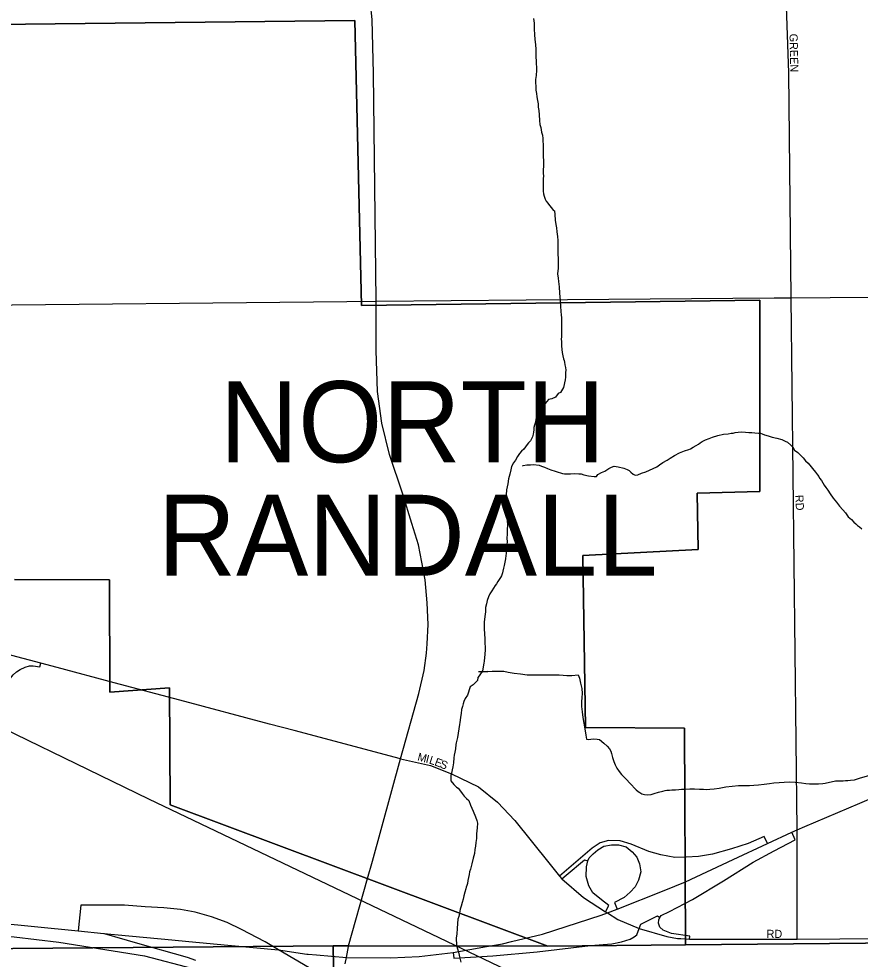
# Model space of a CAD drawing. Extents: x 2010165 to 2382125, y 1060529 to 1407316.
# Drawn here: x 2233426 to 2238619, y 1248824 to 1254626 of the extents above; entities that cross this region are included whole.
import ezdxf

# ---------------------------------------------------------------- set-up
doc = ezdxf.new("R2010")
doc.units = 0
for name, color, linetype in [('GM_X_City_Street', 7, 'Continuous'), ('GM_X_City_Street_Text', 7, 'Continuous'), ('GM_X_Corporation', 7, 'Continuous'), ('GM_X_Corporation_Text', 7, 'Continuous'), ('GM_X_Interchange_Ramps', 7, 'Continuous'), ('GM_X_Interstate_Route', 7, 'Continuous'), ('GM_X_Minor_River', 7, 'Continuous'), ('GM_X_Rail_Line', 7, 'Continuous'), ('GM_X_State_Route', 7, 'Continuous')]:
    doc.layers.add(name, color=color, linetype=linetype)

msp = doc.modelspace()

# ---------------------------------------------------------------- linework, layer by layer
at = {"layer": 'GM_X_City_Street'}
for points in [[(2238193.2, 1252904.1), (2238177.7, 1254293.2), (2238152.5, 1255052.8)], [(2235449.4, 1252882.4), (2235631.2, 1252884.2), (2236557.5, 1252891.4)], [(2236557.5, 1252891.4), (2238087.7, 1252903.3)], [(2238087.7, 1252903.3), (2238193.2, 1252904.1), (2240834, 1252926.8), (2240843, 1252926.8)], [(2238230.3, 1248946.7), (2238228.9, 1249622.1), (2238193.2, 1252904.1)], [(2232969.5, 1252857.8), (2235449.4, 1252882.4)], [(2235781, 1250060), (2235967.1, 1250017.9), (2236095.5, 1249967.3), (2236262.7, 1249886.9), (2236380.9, 1249793.3), (2236486.8, 1249679.1), (2236696.1, 1249418.7)], [(2236696.1, 1249418.7), (2236761.9, 1249336.8), (2236776.6, 1249319.1), (2236910.7, 1249204.4), (2237046.7, 1249116.8), (2237059.2, 1249108.8), (2237122.1, 1249068.3), (2237254.4, 1249012.6), (2237424.6, 1248963.5), (2237491.9, 1248952.4), (2237512.2, 1248950.9)], [(2238492.8, 1248948.6), (2240330.9, 1248962), (2240539.4, 1248963.5), (2242000.7, 1248981.6), (2243464.1, 1248999.7), (2246117.2, 1249040.5)], [(2237512.2, 1248950.9), (2237565.1, 1248946.9), (2237718.6, 1248946.9)], [(2237718.6, 1248946.9), (2238230.3, 1248946.7)], [(2238230.3, 1248946.7), (2238492.8, 1248948.6)]]:
    msp.add_lwpolyline(points, dxfattribs=at)
at = {"layer": 'GM_X_Corporation'}
for points in [[(2245999.1, 1255661), (2246113.3, 1249923.8), (2246114, 1249786.6), (2246114.5, 1248998.5), (2242872.6, 1248962.4), (2237540.2, 1248912.2), (2237534.3, 1250248.5), (2236923.4, 1250253), (2236907.4, 1251314.8), (2237619.6, 1251350.6), (2237611.7, 1251699.8), (2238000, 1251708.4), (2237999.4, 1252889.3), (2235540.7, 1252856.6), (2235499, 1254614.4), (2232909.6, 1254587.3)], [(2232909.6, 1254587.3), (2235499, 1254614.4), (2235540.7, 1252856.6), (2237999.4, 1252889.3), (2238000, 1251708.4), (2237611.7, 1251699.8), (2237619.6, 1251350.6), (2236907.4, 1251314.8), (2236923.4, 1250253), (2237534.3, 1250248.5), (2237540.2, 1248912.2), (2236690.4, 1248904.2), (2234360.7, 1249776.7), (2234356.4, 1250497.4), (2233988.5, 1250471.2), (2233984.9, 1251163.8), (2233400, 1251166.9)], [(2233400, 1251166.9), (2233984.9, 1251163.8), (2233988.5, 1250471.2), (2234356.4, 1250497.4), (2234360.7, 1249776.7), (2236690.4, 1248904.2), (2235461.3, 1248905.4), (2235365.6, 1248905.5), (2232646.5, 1248883.5)], [(2235472.4, 1243577.2), (2235457.2, 1244183.3), (2235443.7, 1245119), (2235428.9, 1246247), (2235407.9, 1247127.7), (2235406.7, 1247717.8), (2235409.6, 1248280.7), (2235404, 1248385), (2235403.3, 1248411.8), (2235403.1, 1248510.5), (2235408.6, 1248635.1), (2235369.2, 1248660.8), (2235365.6, 1248905.5), (2235461.3, 1248905.4), (2236690.4, 1248904.2), (2237540.2, 1248912.2), (2242872.6, 1248962.4), (2246114.5, 1248998.5)], [(2232646.5, 1248883.5), (2235365.6, 1248905.5), (2235369.2, 1248660.8), (2235408.6, 1248635.1), (2235403.1, 1248510.5), (2235403.3, 1248411.8), (2235404, 1248385), (2235409.6, 1248280.7), (2235406.7, 1247717.8), (2235407.9, 1247127.7), (2235428.9, 1246247), (2235443.7, 1245119), (2235457.2, 1244183.3), (2235472.4, 1243577.2), (2232709.2, 1243518.1)]]:
    msp.add_lwpolyline(points, dxfattribs=at)
at = {"layer": 'GM_X_Interchange_Ramps'}
for points in [[(2232931, 1250537.2), (2232952.5, 1250533.2), (2232968.7, 1250554.2), (2232991.3, 1250571.2), (2233021, 1250583), (2233046.2, 1250586.5), (2233071.4, 1250581.9), (2233261.6, 1250531.5), (2233289.1, 1250526.9), (2233315.4, 1250526.9), (2233347.5, 1250534.9), (2233368.1, 1250548.6), (2233391, 1250577.3), (2233411.1, 1250596.3), (2233434.6, 1250611.7), (2233464.4, 1250625.5), (2233491.9, 1250633.5), (2233514.8, 1250634.6), (2233554.9, 1250627.7), (2233561.1, 1250650.3)], [(2237565.1, 1248946.9), (2237567, 1248965.3), (2237454.2, 1248982.6), (2237401.8, 1249002.6), (2237382.8, 1249022), (2237374.5, 1249045.6), (2237375.9, 1249067), (2237381.3, 1249080.4), (2237391.2, 1249093.2), (2237441.1, 1249117.2), (2237583, 1249191.2), (2237774.9, 1249307.1), (2237958.7, 1249423.1), (2238088.6, 1249493), (2238216.5, 1249561), (2238196.9, 1249607.2)], [(2238046.4, 1249536.8), (2238026.7, 1249581), (2237926.8, 1249537), (2237824.8, 1249505), (2237706.9, 1249471.1), (2237621, 1249457), (2237545, 1249453), (2237475.1, 1249451.1), (2237389.2, 1249467.1), (2237313.2, 1249489), (2237205.3, 1249533), (2237137.4, 1249553), (2237065.4, 1249557), (2237013.5, 1249541), (2236963.5, 1249509), (2236790.9, 1249361.6), (2236761.9, 1249336.8)], [(2237046.7, 1249116.8), (2237067.4, 1249155.2), (2237021.4, 1249189.2), (2236969.5, 1249233.2), (2236943.5, 1249277.1), (2236927.5, 1249333.1), (2236928.5, 1249393.9), (2236937.7, 1249431.2), (2236946.7, 1249449.3), (2236970.4, 1249474.5), (2236999.5, 1249499), (2237037.5, 1249521), (2237083.4, 1249529), (2237127.4, 1249529), (2237173.3, 1249517), (2237211.3, 1249487), (2237239.3, 1249453), (2237257.3, 1249411.1), (2237265.3, 1249363.1), (2237251.3, 1249311.1), (2237229.3, 1249269.2), (2237199.3, 1249237.2), (2237161.3, 1249205.2), (2237101.4, 1249173.2), (2237118.8, 1249132.3)], [(2236776.6, 1249319.1), (2236803.7, 1249342), (2236917.4, 1249437.7), (2236937.7, 1249431.2)], [(2235408.6, 1248635.1), (2235369.2, 1248660.8), (2235218.2, 1248770.9), (2235029, 1248881.9), (2234946, 1248930.5), (2234800, 1249007.6), (2234712.3, 1249050.3), (2234614.7, 1249085.3), (2234515, 1249114.4), (2234423, 1249129.7), (2234321.1, 1249141.2), (2234205.3, 1249147), (2234077.8, 1249157), (2233808.9, 1249157.5), (2233792.7, 1248997.9)], [(2237254.4, 1249012.6), (2237265.2, 1249039.2), (2237367.2, 1249091.2), (2237381.3, 1249080.4)], [(2236106.4, 1248865.5), (2236110.2, 1248829.3), (2236352, 1248845.3), (2236625.8, 1248869.3), (2236953.5, 1248907.3), (2237085.4, 1248919.3), (2237146.1, 1248930.4), (2237199.2, 1248947.7), (2237223.2, 1248961.9), (2237239.2, 1248974.7), (2237254.4, 1249012.6)], [(2231166.7, 1248965.6), (2231166.4, 1248981.3), (2231488.7, 1248986.6), (2232205.3, 1248994.5), (2232631.4, 1249002.3), (2232687, 1249001.6), (2232784.4, 1249000.4), (2232790.4, 1249000.4), (2232951.4, 1248992.5), (2233067.2, 1248992.5), (2233202.7, 1248980.7), (2233397, 1248961.1), (2233673.9, 1248929.7), (2234202, 1248845.2), (2234500.5, 1248766.6), (2234737.5, 1248685.9), (2234970.7, 1248575), (2235168.9, 1248450), (2235359.9, 1248311.6), (2235409.6, 1248280.7)]]:
    msp.add_lwpolyline(points, dxfattribs=at)
at = {"layer": 'GM_X_Interstate_Route'}
for points in [[(2238615.6, 1249786.2), (2238915.2, 1249913.3), (2239392.6, 1250106.1), (2239440.9, 1250125.7)], [(2238277.2, 1249642.6), (2238615.6, 1249786.2)], [(2237834.8, 1249437.9), (2238046.4, 1249536.8), (2238196.9, 1249607.2), (2238228.9, 1249622.1), (2238277.2, 1249642.6)], [(2237408.2, 1249247.6), (2237540.3, 1249300.2), (2237834.8, 1249437.9)], [(2237020.3, 1249096.2), (2237059.2, 1249108.8), (2237118.8, 1249132.3), (2237408.2, 1249247.6)], [(2236467.4, 1248932.3), (2236657.2, 1248978.3), (2237020.3, 1249096.2)], [(2233271.4, 1249050.1), (2233792.7, 1248997.9), (2233950.5, 1248982), (2233952.3, 1248981.6)], [(2233950.5, 1248982), (2234371.1, 1248942.2)], [(2233952.3, 1248981.6), (2234158.1, 1248923.4)], [(2234158.1, 1248923.4), (2234464.3, 1248836.9), (2234517.1, 1248818.1)], [(2234371.1, 1248942.2), (2234476.2, 1248932.2)], [(2234476.2, 1248932.2), (2234716.9, 1248909.4), (2235029, 1248881.9), (2235203.6, 1248855), (2235211.2, 1248854.4)], [(2235263.8, 1248850), (2235449.2, 1248834.5), (2235719.1, 1248831.5), (2235895.9, 1248840.9), (2236106.4, 1248865.5), (2236313.1, 1248901.7)], [(2236313.1, 1248901.7), (2236411.9, 1248918.9), (2236467.4, 1248932.3)], [(2235211.2, 1248854.4), (2235263.8, 1248850)]]:
    msp.add_lwpolyline(points, dxfattribs=at)
at = {"layer": 'GM_X_Minor_River'}
for points in [[(2236603.2, 1254627.3), (2236605.6, 1254599.2), (2236606.2, 1254561), (2236608.8, 1254528.9), (2236611.3, 1254498.8), (2236613.8, 1254466.7), (2236616.3, 1254436.6), (2236616.7, 1254410.5), (2236617.1, 1254388.4), (2236619.5, 1254366.3), (2236619.8, 1254346.3), (2236620.1, 1254330.2), (2236620.4, 1254308.1)], [(2236620.4, 1254308.1), (2236618.9, 1254275.9), (2236615.3, 1254251.8), (2236615.7, 1254229.7), (2236616, 1254209.6), (2236616.4, 1254185.5), (2236620.7, 1254165.5), (2236623.1, 1254143.4), (2236627.5, 1254121.4), (2236631.8, 1254101.3), (2236632.2, 1254081.3), (2236634.5, 1254059.2), (2236637, 1254033.1), (2236639.5, 1253999), (2236642, 1253972.9), (2236648.3, 1253954.9), (2236650.5, 1253940.9), (2236652.8, 1253926.9), (2236657.1, 1253908.8), (2236659.4, 1253886.8), (2236659.7, 1253868.7), (2236662, 1253852.7), (2236662.2, 1253838.6), (2236662.4, 1253826.6), (2236662.7, 1253808.5), (2236663.1, 1253788.4), (2236663.9, 1253736.2), (2236664.2, 1253716.1), (2236662.6, 1253694), (2236662.9, 1253673.9), (2236663.2, 1253655.8), (2236661.5, 1253639.7), (2236661.7, 1253623.6), (2236661.9, 1253611.6), (2236662.2, 1253597.5), (2236662.5, 1253579.4), (2236662.8, 1253561.4), (2236665, 1253545.3), (2236667.3, 1253531.3), (2236673.6, 1253513.3), (2236679.8, 1253501.3), (2236690.1, 1253487.4), (2236700.3, 1253473.5), (2236712.6, 1253459.6), (2236722.9, 1253445.7), (2236733, 1253441.9), (2236733.4, 1253417.8), (2236736, 1253383.6), (2236740.4, 1253357.6), (2236744.8, 1253335.6), (2236747.2, 1253311.5), (2236749.6, 1253283.4), (2236752.1, 1253257.3), (2236752.7, 1253221.2), (2236753.1, 1253195), (2236753.4, 1253177), (2236753.6, 1253164.9), (2236753.8, 1253154.9), (2236753.9, 1253144.8), (2236754.1, 1253132.8), (2236754.3, 1253118.7), (2236754.9, 1253086.6), (2236751.4, 1253052.4), (2236753.8, 1253026.3), (2236756.2, 1253004.2), (2236760.8, 1252972.2), (2236763.4, 1252932), (2236766.1, 1252887.9), (2236768.7, 1252851.7), (2236771.3, 1252821.6), (2236773.7, 1252797.6), (2236775.9, 1252783.5), (2236776.2, 1252765.5), (2236774.5, 1252747.3), (2236774.9, 1252721.2), (2236775.3, 1252699.1), (2236775.5, 1252683.1), (2236775.8, 1252665), (2236774.1, 1252646.9), (2236774.3, 1252636.8), (2236774.5, 1252622.8), (2236774.7, 1252608.7), (2236777.1, 1252584.7), (2236779.4, 1252566.6), (2236783.8, 1252546.6), (2236788.1, 1252528.6), (2236792.3, 1252516.6), (2236794.5, 1252506.6), (2236796.7, 1252490.5), (2236799, 1252474.5), (2236801.3, 1252458.4), (2236799.5, 1252444.3), (2236799.7, 1252432.3), (2236800, 1252414.2), (2236798.3, 1252398.1), (2236787, 1252351.8), (2236769.4, 1252319.3), (2236755.5, 1252313.1), (2236737.8, 1252290.8), (2236715.8, 1252280.4), (2236695.8, 1252276.1)], [(2236695.8, 1252276.1), (2236674.1, 1252251.6), (2236658.3, 1252235.3), (2236648.5, 1252223.1), (2236640.7, 1252209), (2236633, 1252188.8), (2236625.3, 1252170.6), (2236617.5, 1252156.4), (2236613.8, 1252136.2), (2236608, 1252118.1), (2236604.3, 1252104), (2236604.5, 1252089.9), (2236602.7, 1252075.8), (2236600.9, 1252063.7), (2236597.2, 1252045.6), (2236583.5, 1252021.3), (2236571.7, 1252009.1), (2236563.8, 1251998.9), (2236554, 1251984.7), (2236542.2, 1251970.5), (2236528.3, 1251958.2), (2236516.5, 1251944), (2236504.7, 1251925.7), (2236491.1, 1251903.4), (2236479.3, 1251887.2), (2236467.6, 1251862.9), (2236461.9, 1251842.7), (2236456.3, 1251816.5), (2236448.8, 1251788.3), (2236443.3, 1251756.1), (2236435.8, 1251719.8), (2236434.3, 1251689.6), (2236434.7, 1251665.5), (2236440.1, 1251579.2), (2236440.9, 1251533), (2236441.4, 1251500.9), (2236439.8, 1251474.7), (2236440.3, 1251446.6), (2236438.7, 1251420.5), (2236439.1, 1251398.4), (2236437.3, 1251382.3), (2236437.6, 1251364.2), (2236435.9, 1251346.1), (2236434.1, 1251336), (2236434.2, 1251326), (2236432.4, 1251313.9), (2236428.7, 1251293.8), (2236425, 1251273.6), (2236421.3, 1251253.5), (2236417.6, 1251235.3), (2236413.9, 1251217.2), (2236412.1, 1251207.1), (2236404.3, 1251188.9), (2236398.5, 1251178.8), (2236390.6, 1251166.6), (2236382.8, 1251154.5), (2236375, 1251140.3), (2236365.1, 1251130.1), (2236355.3, 1251113.9), (2236345.6, 1251095.7), (2236333.9, 1251077.4), (2236324.1, 1251059.2), (2236316.4, 1251037), (2236312.7, 1251016.8), (2236307.1, 1250994.6), (2236305.5, 1250966.5), (2236302, 1250938.3), (2236298.5, 1250904.1), (2236297.2, 1250861.9), (2236299.7, 1250831.8), (2236302.2, 1250799.7), (2236302.7, 1250769.6), (2236305, 1250753.5), (2236303.2, 1250741.4), (2236303.3, 1250731.4), (2236301.8, 1250705.3), (2236298.4, 1250663), (2236296.6, 1250650.9), (2236287.4, 1250602.6), (2236267.8, 1250572.2), (2236257.9, 1250562), (2236256.2, 1250543.9), (2236230.5, 1250517.4), (2236210.6, 1250505), (2236195.4, 1250452.6), (2236179.7, 1250432.2), (2236172, 1250414), (2236168.2, 1250399.9), (2236164.4, 1250383.8), (2236158.7, 1250363.6), (2236155.1, 1250339.5), (2236151.5, 1250317.3), (2236149.7, 1250299.2), (2236148, 1250285.1), (2236146.2, 1250271), (2236142.6, 1250244.9), (2236137, 1250218.7), (2236133.4, 1250192.5), (2236129.7, 1250174.3), (2236125.9, 1250158.2), (2236122.1, 1250148.1)], [(2236533.8, 1251865.9), (2236537.8, 1251869.9), (2236561.8, 1251874.3), (2236583.9, 1251874.6), (2236602, 1251874.9), (2236638.2, 1251871.4), (2236652.3, 1251865.6), (2236670.5, 1251859.8), (2236688.7, 1251852.1), (2236708.9, 1251842.3), (2236735.2, 1251834.7), (2236755.4, 1251828.9), (2236769.5, 1251825.1), (2236781.6, 1251821.3), (2236793.7, 1251817.4), (2236807.8, 1251817.6), (2236829.8, 1251818), (2236857.9, 1251820.4), (2236882, 1251818.7), (2236896.1, 1251818.9), (2236912.2, 1251813.1), (2236942.5, 1251805.6), (2236976.7, 1251802.1), (2236990.7, 1251802.3), (2236998.6, 1251814.4), (2237022.5, 1251826.8), (2237042.4, 1251835.2), (2237068.3, 1251851.6), (2237084.2, 1251859.9), (2237100.2, 1251866.1), (2237124.3, 1251862.5), (2237160.6, 1251853), (2237180.8, 1251845.2), (2237193, 1251839.4), (2237203.2, 1251829.5), (2237217.5, 1251815.6), (2237229.6, 1251809.8), (2237245.6, 1251812), (2237269.6, 1251822.4), (2237295.5, 1251830.8), (2237363.3, 1251862), (2237379.2, 1251874.2), (2237401, 1251888.6), (2237426.9, 1251903.1), (2237446.8, 1251915.4), (2237472.6, 1251931.9), (2237504.5, 1251948.4), (2237534.4, 1251960.9), (2237560.4, 1251969.3), (2237572.3, 1251973.5), (2237588.2, 1251983.8), (2237606.1, 1251994.1), (2237620.1, 1252002.3), (2237632, 1252010.6), (2237643.9, 1252018.8), (2237663.8, 1252029.1), (2237685.8, 1252035.4), (2237707.7, 1252043.8), (2237739.7, 1252054.3), (2237775.7, 1252062.9), (2237803.8, 1252065.3), (2237821.8, 1252069.6), (2237833.8, 1252069.8), (2237847.8, 1252074), (2237865.9, 1252076.3), (2237888, 1252076.6), (2237910.1, 1252074.9), (2237932.2, 1252073.2), (2237950.3, 1252073.5), (2237968.4, 1252071.7), (2237990.5, 1252070.1), (2238002.6, 1252068.2), (2238012.7, 1252064.4), (2238028.8, 1252058.6), (2238051, 1252052.9), (2238075.2, 1252045.2), (2238103.5, 1252037.6), (2238135.7, 1252030), (2238156, 1252020.2), (2238170.1, 1252014.4), (2238190.5, 1251994.6), (2238202.8, 1251982.8), (2238213.1, 1251964.8), (2238233.4, 1251949.1), (2238249.8, 1251933.2), (2238266.1, 1251917.4), (2238280.4, 1251899.5), (2238296.8, 1251883.7), (2238341.9, 1251828.1), (2238354.2, 1251812.2), (2238362.4, 1251802.3), (2238368.5, 1251792.3), (2238378.8, 1251776.4), (2238387.1, 1251762.5), (2238395.4, 1251748.5), (2238405.6, 1251734.6), (2238418, 1251716.7), (2238432.4, 1251694.8), (2238450.9, 1251669), (2238471.4, 1251643.2), (2238491.9, 1251619.3)], [(2238491.9, 1251619.3), (2238512.3, 1251595.5), (2238528.7, 1251577.7), (2238545.2, 1251553.8), (2238565.5, 1251536.1), (2238579.8, 1251520.2), (2238592.1, 1251510.3), (2238602.3, 1251500.4), (2238614.5, 1251490.6), (2238628.7, 1251478.7)], [(2236263.4, 1250598.2), (2236319.6, 1250599), (2236287.5, 1250596.6), (2236319.6, 1250599), (2236347.6, 1250601.4), (2236373.7, 1250601.8), (2236397.9, 1250600.2), (2236420, 1250600.5), (2236446.2, 1250594.9), (2236482.4, 1250589.4), (2236522.6, 1250583.9), (2236562.9, 1250578.5), (2236611.1, 1250577.2), (2236669.3, 1250578.1), (2236701.5, 1250578.5), (2236729.6, 1250578.9), (2236761.7, 1250577.4), (2236785.9, 1250575.7), (2236808, 1250574.1), (2236838.1, 1250574.5), (2236878.2, 1250579.1), (2236886.6, 1250557.1), (2236893.1, 1250527.1), (2236899.7, 1250493), (2236902.2, 1250462.9), (2236900.6, 1250438.8), (2236899, 1250410.6), (2236899.5, 1250382.5), (2236902, 1250350.4), (2236906.6, 1250314.3), (2236913.2, 1250280.3), (2236919.8, 1250244.2), (2236924.4, 1250206.1), (2236928.8, 1250182.1), (2236940.9, 1250180.2), (2236971, 1250182.7), (2236995.1, 1250181), (2237009.2, 1250179.2), (2237035.7, 1250157.5), (2237056.1, 1250137.7), (2237072.4, 1250121.9), (2237078.7, 1250107.9), (2237082.9, 1250091.9), (2237089.3, 1250067.9), (2237097.8, 1250043.9), (2237106.2, 1250021.9), (2237116.5, 1250002), (2237130.9, 1249982.1), (2237145.3, 1249964.2), (2237159.6, 1249948.4), (2237175.9, 1249932.5), (2237196.3, 1249910.7), (2237235.2, 1249869.1), (2237247.4, 1249859.2), (2237259.6, 1249851.4), (2237271.7, 1249843.5), (2237287.9, 1249839.8), (2237308, 1249838), (2237328, 1249840.3), (2237348, 1249846.7), (2237374, 1249855.1), (2237400, 1249859.5), (2237416, 1249863.7), (2237426, 1249865.9), (2237442.1, 1249866.1), (2237456.1, 1249868.3), (2237468.1, 1249868.5), (2237478.2, 1249868.7), (2237500.2, 1249871), (2237516.3, 1249873.2), (2237540.4, 1249873.6), (2237566.4, 1249874), (2237596.6, 1249874.4), (2237626.7, 1249872.8), (2237650.8, 1249873.2), (2237670.9, 1249871.5), (2237691, 1249871.8), (2237717.1, 1249874.2), (2237749.1, 1249878.7), (2237789.1, 1249887.3), (2237829.2, 1249891.9), (2237867.3, 1249894.5), (2237907.5, 1249895.1), (2237935.6, 1249895.5), (2237961.7, 1249897.8), (2237991.8, 1249900.3), (2238025.9, 1249902.8), (2238059.9, 1249907.3), (2238086, 1249911.7), (2238118.1, 1249914.2), (2238150.1, 1249916.7), (2238184.3, 1249917.2), (2238216.4, 1249915.6), (2238256.7, 1249912.2), (2238282.8, 1249908.6), (2238305, 1249904.9), (2238333.1, 1249905.3), (2238361.2, 1249905.7), (2238387.3, 1249908.1), (2238403.3, 1249910.3), (2238465.3, 1249923.3)], [(2236122.1, 1250148.1), (2236120.5, 1250122), (2236116.8, 1250101.8), (2236113.1, 1250081.7), (2236111.4, 1250065.6), (2236107.9, 1250035.4), (2236104.2, 1250011.2), (2236100.5, 1249991.1), (2236096.9, 1249970.9), (2236093.1, 1249956.8), (2236091.3, 1249944.8), (2236091.6, 1249924.7), (2236110.1, 1249900.8), (2236126.4, 1249885), (2236138.5, 1249879.1), (2236150.9, 1249861.2), (2236163.2, 1249845.4), (2236175.5, 1249829.5), (2236189.8, 1249815.6), (2236204, 1249803.8), (2236214.5, 1249773.8), (2236229.2, 1249737.8), (2236243.8, 1249701.9), (2236252.2, 1249679.9), (2236256.5, 1249663.9), (2236255, 1249633.7), (2236251.6, 1249597.5), (2236250, 1249567.4), (2236246.4, 1249543.2), (2236244.8, 1249521.1), (2236241.1, 1249500.9), (2236237.5, 1249476.8), (2236229.9, 1249446.5), (2236222.4, 1249412.3), (2236212.9, 1249380), (2236207.2, 1249361.8), (2236205.4, 1249345.7), (2236201.7, 1249327.6), (2236198, 1249309.4), (2236194.3, 1249291.3), (2236190.5, 1249279.2), (2236186.6, 1249269.1), (2236184.8, 1249257), (2236179.1, 1249236.8), (2236173.4, 1249214.7), (2236167.8, 1249194.5), (2236162.1, 1249174.3), (2236156.4, 1249150.1), (2236150.7, 1249132), (2236145.1, 1249107.8), (2236141.4, 1249087.6), (2236135.6, 1249071.5), (2236130.5, 1249015.1), (2236129.1, 1248978.9), (2236125.5, 1248954.8), (2236128.2, 1248908.6), (2236139, 1248866.6), (2236147.6, 1248830.6), (2236154, 1248804.5)], [(2238465.3, 1249923.3), (2238489.4, 1249923.7), (2238503.5, 1249923.9), (2238513.5, 1249924), (2238527.5, 1249926.2), (2238541.6, 1249926.4), (2238559.6, 1249928.7), (2238583.7, 1249931.1), (2238619.6, 1249943.7), (2238671.6, 1249956.5), (2238709.7, 1249961.1), (2238723.7, 1249963.3), (2238725.7, 1249963.3)]]:
    msp.add_lwpolyline(points, dxfattribs=at)
at = {"layer": 'GM_X_Rail_Line'}
msp.add_lwpolyline([(2217825.8, 1256443.9), (2219894.4, 1255885.9), (2223159.9, 1254980.2), (2224056.9, 1254669), (2225065.9, 1254240), (2226529.1, 1253561.5), (2229155.5, 1252285.7), (2231686.6, 1251046.4), (2234226.2, 1249812.6), (2238408.3, 1247816.3), (2240874.9, 1246582.6), (2242948.1, 1245568), (2246838.2, 1243692.3)], dxfattribs=at)
at = {"layer": 'GM_X_State_Route'}
for points in [[(2235631.1, 1252888.7), (2235614.9, 1254287.9), (2235607.3, 1254621.9), (2235597.5, 1254720.8), (2235586.2, 1254807.8), (2235562.4, 1254911.6), (2235527.3, 1255023.9), (2235482.4, 1255134.7), (2235429.1, 1255243.7), (2235350.6, 1255361.6), (2235260.1, 1255483.9)], [(2235781, 1250060), (2235894.3, 1250463.5), (2235926.9, 1250605.9), (2235941.6, 1250712.6), (2235945.4, 1250768.6), (2235951.6, 1250889.4), (2235946.6, 1251022.7), (2235932.9, 1251163.4), (2235914.2, 1251273), (2235891.8, 1251380.1), (2235850.7, 1251512.1), (2235795.9, 1251692.7), (2235713.5, 1251937.1), (2235666.4, 1252130.6), (2235639.1, 1252326.7), (2235631.7, 1252579.8), (2235631.2, 1252884.2), (2235631.1, 1252888.7)], [(2233662, 1250623.4), (2233561.1, 1250650.3), (2233383.7, 1250696.7), (2233306.3, 1250717), (2233171.8, 1250752.2), (2232965.4, 1250807.1), (2232772.7, 1250875.5), (2232660.7, 1250915.3), (2232621, 1250933.9), (2232532.6, 1250975.4), (2232475.8, 1251008.4), (2232422.6, 1251039.4), (2232226.9, 1251194.6), (2232146.8, 1251257.8)], [(2234015.2, 1250529.5), (2233662, 1250623.4)], [(2234418.8, 1250422.2), (2234015.2, 1250529.5)], [(2234973.7, 1250274.7), (2234418.8, 1250422.2)], [(2235125.1, 1250234.4), (2234973.7, 1250274.7)], [(2235781, 1250060), (2235125.1, 1250234.4)], [(2235608.1, 1249428.3), (2235781, 1250060)], [(2235460.9, 1248902.8), (2235461.3, 1248905.4), (2235578.6, 1249320.6), (2235608.1, 1249428.3)], [(2235440.1, 1248795.7), (2235449.2, 1248834.5), (2235460.9, 1248902.8)]]:
    msp.add_lwpolyline(points, dxfattribs=at)

# ---------------------------------------------------------------- texts
at = {"layer": 'GM_X_City_Street_Text'}
for s, rotation, p in [('GREEN', 271.24475, (2238182.3, 1254533.7)), ('RD', 273.01099, (2238217.5, 1251687.2)), ('M', 345.84889, (2235882.8, 1250050.3)), ('I', 345.82595, (2235934, 1250037.4)), ('L', 342.03157, (2235954.4, 1250032.2)), ('E', 338.46237, (2235987.2, 1250021.6)), ('S', 338.19352, (2236019.8, 1250008.7)), ('RD', 0.00001, (2238040.9, 1248954.9))]:
    msp.add_text(s, height=50, rotation=rotation, dxfattribs=at).set_placement(p)
at = {"layer": 'GM_X_Corporation_Text'}
for s, p in [('NORTH', (2234666.8, 1251890)), ('RANDALL', (2234284, 1251189.4))]:
    msp.add_text(s, height=500, rotation=0.00001, dxfattribs=at).set_placement(p)

doc.saveas('drawing.dxf')
